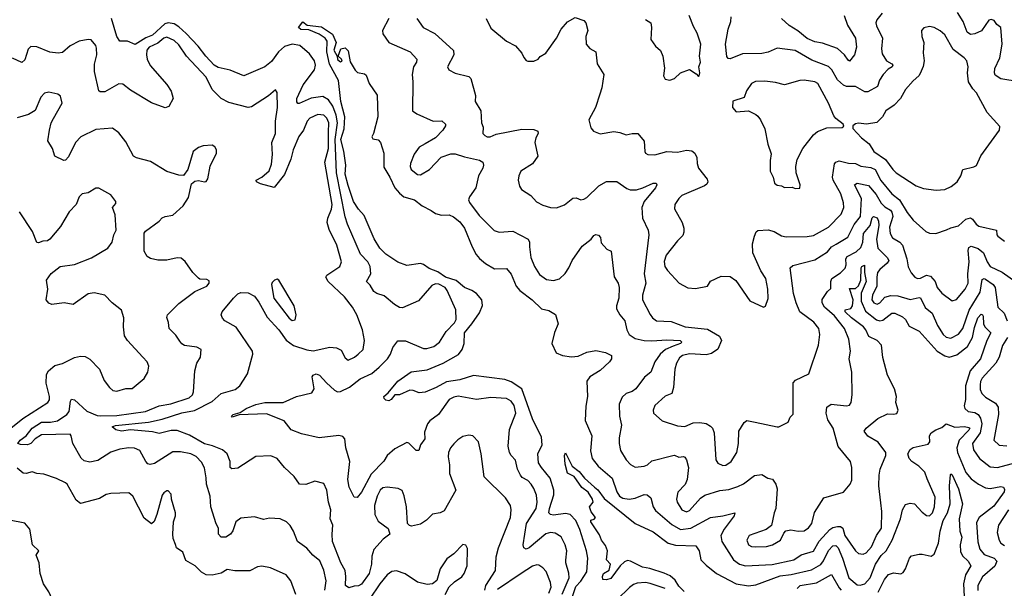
# Model space of a CAD drawing. Extents: x 2133489 to 2292442, y 756223 to 916462.
# Tile 286 of 463: x 2182482 to 2188999, y 887187 to 890947. Entities that reach past the tile are written whole.
import ezdxf

# ---------------------------------------------------------------- set-up
doc = ezdxf.new("R2010")
doc.units = 0

msp = doc.modelspace()

# ---------------------------------------------------------------- linework, layer by layer
at = {"layer": '0CON20XD'}
for points in [[(2186073.4, 887146.6), (2186118.6, 887255), (2186117, 887287), (2186096.9, 887355), (2186097.3, 887372.7), (2186102.8, 887435), (2186092.7, 887475), (2186065, 887526.5), (2186025, 887551.5), (2185995, 887555.4), (2185965, 887546.1), (2185855, 887453.8), (2185835, 887445.5), (2185818.1, 887455), (2185814.6, 887475), (2185835.8, 887615), (2185899.4, 887715), (2185907.4, 887755), (2185901.9, 887801.9), (2185885.9, 887845.9), (2185867.8, 887875), (2185845, 887898.9), (2185808.7, 887918.7), (2185795.5, 887935), (2185777.5, 887975), (2185763.1, 888033.1), (2185734, 888064), (2185724.5, 888085), (2185715.6, 888125.6), (2185723.8, 888236.2), (2185766.7, 888345), (2185755, 888395.6), (2185735.5, 888425), (2185705, 888440.8), (2185601.2, 888448.8), (2185505, 888436.1), (2185385, 888456.6), (2185355, 888450.8), (2185325.3, 888434.7), (2185252.9, 888335), (2185196.3, 888293.7), (2185180, 888275), (2185162, 888218), (2185162.5, 888175), (2185135.6, 888135), (2185123.3, 888096.7), (2185105, 888098.8), (2185057.3, 888147.3), (2185045, 888150), (2184965, 888109.4), (2184914.6, 888065.4), (2184892.1, 888027.9), (2184808.3, 887941.7), (2184745, 887822), (2184715, 887786.7), (2184695, 887790), (2184662.2, 887855), (2184654.5, 887905), (2184666.2, 888025), (2184640.6, 888115), (2184633.9, 888173.9), (2184620.7, 888190.7), (2184595, 888196), (2184465, 888182.5), (2184347.7, 888207.7), (2184277.5, 888235), (2184233.3, 888295), (2184115, 888340), (2183935, 888332.9), (2183887.5, 888317.5), (2183884.2, 888325), (2183895, 888336.7), (2183941.7, 888348.3), (2183980, 888375), (2184045, 888401.8), (2184105, 888414.2), (2184225, 888416.2), (2184313.3, 888455), (2184415, 888479.4), (2184431.1, 888505), (2184416.7, 888585), (2184423.9, 888596.1), (2184445, 888603.8), (2184466, 888595), (2184511.4, 888545), (2184565, 888496.4), (2184585, 888485.4), (2184605, 888487.7), (2184664.3, 888515.7), (2184735, 888572.3), (2184813.5, 888606.5), (2184861.3, 888648.7), (2184917.1, 888705), (2184935.3, 888734.7), (2184950.7, 888779.3), (2184985, 888822), (2185035, 888821.9), (2185155, 888773.3), (2185177.4, 888772.6), (2185222, 888785), (2185260.9, 888815), (2185304.4, 888885), (2185358.7, 888941.3), (2185370.8, 888965), (2185368.5, 889028.5), (2185311.5, 889155), (2185297.8, 889175), (2185255, 889198.8), (2185235, 889199.1), (2185210.7, 889189.3), (2185122.4, 889087.6), (2185015, 889041.4), (2184995, 889044.2), (2184962.8, 889062.8), (2184895, 889120.5), (2184845.4, 889135.4), (2184825, 889148.6), (2184801.5, 889191.5), (2184777.5, 889215), (2184805.4, 889265), (2184800.8, 889315), (2184785.8, 889345), (2184738.4, 889395), (2184650.4, 889595), (2184635, 889643.8), (2184579.2, 889935), (2184568.8, 890155), (2184585.9, 890265), (2184576.7, 890315), (2184555, 890373.9), (2184525, 890417.6), (2184488, 890438), (2184411.3, 890428.7), (2184332.5, 890392.5), (2184323.3, 890393.3), (2184315, 890404), (2184315.3, 890425), (2184357.7, 890515), (2184433.1, 890615), (2184439.3, 890645), (2184433.3, 890675), (2184401, 890721), (2184335, 890776.9), (2184285, 890784), (2184235, 890768.7), (2184195, 890734.6), (2184149.3, 890670.7), (2184105, 890634), (2183965, 890576.4), (2183875, 890612.7), (2183795, 890630.9), (2183769.4, 890645), (2183713.1, 890705), (2183662.4, 890772.4), (2183584.3, 890854.3), (2183535, 890900.4), (2183505, 890919.6), (2183465.2, 890925.2), (2183441.4, 890918.6), (2183361.2, 890845), (2183316.2, 890826.2), (2183245, 890782), (2183195.6, 890805.6), (2183145, 890805.7), (2183125, 890836), (2183088.9, 890955)], [(2184924.3, 890955), (2184882.2, 890875), (2184885, 890853.3), (2184925.4, 890795.4), (2185066.2, 890735), (2185109.5, 890685), (2185107.5, 890665), (2185088.6, 890635), (2185078.6, 890585), (2185084.4, 890535), (2185082, 890345), (2185110, 890325), (2185217.5, 890275), (2185275, 890278.6), (2185300.8, 890255), (2185300.8, 890245), (2185282.9, 890217.1), (2185233.8, 890165), (2185166.2, 890125), (2185125, 890103.8), (2185093.6, 890056.4), (2185067.5, 889995), (2185065.6, 889975), (2185071.9, 889955), (2185115, 889922.5), (2185135, 889920.8), (2185195, 889955.7), (2185272.2, 890037.8), (2185335, 890060), (2185365, 890060), (2185425, 890039.6), (2185525, 890016.9), (2185546.2, 890005), (2185552, 889985), (2185548.1, 889965), (2185518.1, 889915), (2185500.6, 889835), (2185458.1, 889775), (2185453.3, 889755), (2185458.3, 889738.3), (2185522.2, 889652.2), (2185622.2, 889552.2), (2185655, 889542.5), (2185745, 889547.1), (2185848, 889495), (2185857.1, 889475), (2185855.6, 889445), (2185865.6, 889375), (2185889.1, 889315), (2185922, 889262), (2185967.6, 889227.6), (2186015, 889221.2), (2186055, 889233.8), (2186092.4, 889267.6), (2186116.9, 889305), (2186137.7, 889355), (2186205, 889450), (2186263.3, 889495), (2186281.2, 889518.8), (2186295, 889526), (2186312.7, 889522.7), (2186325.7, 889505.7), (2186331.2, 889471.2), (2186368.3, 889428.3), (2186397, 889417), (2186417.2, 889247.2), (2186442.9, 889205), (2186449.4, 889175), (2186447.3, 889105), (2186431.8, 889055), (2186431.8, 889035), (2186453.5, 888995), (2186488.2, 888955), (2186501.1, 888895), (2186515.2, 888865.2), (2186555, 888838.9), (2186615, 888824.8), (2186665, 888822.3), (2186765, 888830.2), (2186854, 888825), (2186864.5, 888815), (2186856.5, 888805), (2186807.1, 888787.1), (2186756.4, 888765), (2186720.8, 888735), (2186686.4, 888685), (2186658.8, 888615), (2186617.6, 888582.4), (2186560.6, 888505), (2186535, 888488.1), (2186495, 888474.3), (2186468.9, 888451.1), (2186448.9, 888405), (2186452.2, 888325), (2186464.4, 888265), (2186449.4, 888180.6), (2186449.1, 888145), (2186458.1, 888098.1), (2186495.3, 888035.3), (2186525, 888004.4), (2186555, 887988.1), (2186615, 887993.3), (2186637.2, 888002.8), (2186665, 888028.6), (2186805, 888064.3), (2186815, 888066), (2186845, 888054.2), (2186875, 888058), (2186885, 888053.3), (2186895.7, 888035), (2186908.1, 887985), (2186900, 887905), (2186886.1, 887873.9), (2186837.8, 887822.2), (2186828.9, 887775), (2186833.3, 887755), (2186864.4, 887705), (2186895, 887692.2), (2186915, 887700), (2186987.7, 887782.3), (2187016.8, 887803.2), (2187117, 887833), (2187175, 887838.9), (2187235, 887858.8), (2187271.8, 887878.2), (2187345, 887931.9), (2187395, 887938.8), (2187434.2, 887914.2), (2187465, 887908), (2187487.1, 887875), (2187495.6, 887845), (2187487.8, 887715), (2187475.6, 887685), (2187457.5, 887602.5), (2187423.6, 887576.4), (2187309.2, 887535), (2187295.5, 887505), (2187305, 887473.1), (2187325, 887462.7), (2187355, 887459.6), (2187425, 887463.4), (2187465, 887473.8), (2187517.5, 887505), (2187538.9, 887551.1), (2187553.6, 887566.4), (2187585, 887573.3), (2187635, 887563.8), (2187673.4, 887566.6), (2187704, 887586), (2187724.5, 887615.5), (2187743.3, 887686.7), (2187804, 887785), (2187935, 887821.2), (2187978.8, 887875), (2187988.8, 887901.2), (2187990, 887985), (2187980.8, 888025), (2187898.8, 888125), (2187865.4, 888245), (2187830.5, 888300.5), (2187818.9, 888345), (2187824.2, 888385), (2187853.3, 888405), (2187955, 888392.3), (2187975, 888398.1), (2187986.4, 888415), (2187992.3, 888465), (2187990.4, 888615), (2187973.2, 888703.2), (2187981.5, 888755), (2187969.6, 888835), (2187941.5, 888905), (2187875, 888988.7), (2187808.5, 889045), (2187793.5, 889075), (2187793.8, 889096.2), (2187829.7, 889150.3), (2187851.2, 889168.8), (2187850.7, 889215), (2187857.1, 889235), (2187915, 889272.2), (2187946, 889304), (2187952.5, 889325), (2187949.8, 889365), (2187958.3, 889381.7), (2188017.6, 889412.4), (2188048.8, 889441.2), (2188062.6, 889475), (2188066.5, 889533.5), (2188112, 889585), (2188123.4, 889636.6), (2188134.2, 889645.7), (2188156.7, 889636.7), (2188166.4, 889615), (2188167.8, 889585), (2188152.2, 889495), (2188161.2, 889435), (2188223.1, 889375), (2188234.6, 889355), (2188223.9, 889336.1), (2188174.6, 889295), (2188160.6, 889275), (2188154.2, 889244.2), (2188155.3, 889185), (2188126.2, 889125), (2188123.2, 889095), (2188135, 889074.6), (2188156.7, 889065), (2188175, 889074.6), (2188209, 889111), (2188248, 889122), (2188295, 889119.7), (2188375, 889096.3), (2188435, 889109.2), (2188445, 889106.5), (2188474.2, 889044.2), (2188522.3, 889005), (2188556.1, 888925), (2188593.8, 888865), (2188615, 888847.3), (2188645, 888840), (2188695, 888867.3), (2188725, 888904.5), (2188765.5, 889025), (2188838.8, 889145), (2188852.5, 889227.5), (2188865, 889234.5), (2188875, 889230.4), (2188924.6, 889195), (2188938.9, 889175), (2188956.2, 889046.2), (2188997.5, 889005), (2189017.5, 888955)], [(2185110, 890955), (2185152.5, 890895), (2185229.2, 890855), (2185352.7, 890742.7), (2185355.8, 890715), (2185314, 890635), (2185321.2, 890615), (2185365, 890594), (2185455, 890570), (2185467, 890557), (2185499.4, 890445), (2185495.7, 890405), (2185533.3, 890345), (2185539.4, 890265), (2185550.5, 890235), (2185548.1, 890195), (2185560, 890180), (2185575, 890173.1), (2185595, 890172.5), (2185635, 890190.4), (2185805, 890222.7), (2185885, 890220.8), (2185910.5, 890210.5), (2185914, 890195), (2185898.6, 890165), (2185892.5, 890135), (2185912, 890045), (2185875, 889994.2), (2185798.8, 889945), (2185786, 889915), (2185782, 889885), (2185790, 889845), (2185803, 889823), (2185866, 889785), (2185902.4, 889742.4), (2185945, 889720), (2185995, 889704.2), (2186035, 889702.5), (2186088.3, 889721.7), (2186143, 889767), (2186165, 889768), (2186196.4, 889756.4), (2186215, 889758.8), (2186235, 889770), (2186315, 889848), (2186365, 889875.7), (2186435, 889877.5), (2186499.8, 889829.8), (2186522.2, 889822.2), (2186565, 889821.1), (2186605.7, 889835), (2186675, 889866.7), (2186695, 889865.7), (2186700, 889855), (2186690, 889835), (2186615.4, 889745), (2186600.7, 889705), (2186603.3, 889633.3), (2186641.1, 889555), (2186646.5, 889525), (2186615.4, 889265.4), (2186627.3, 889205), (2186604.4, 889124.4), (2186604.4, 889095), (2186655, 888997.5), (2186670, 888975), (2186695.8, 888955.8), (2186795, 888951.5), (2186885.9, 888915.9), (2187035, 888900), (2187113.9, 888853.9), (2187126.7, 888825), (2187102.3, 888767.7), (2187060.4, 888739.6), (2187025, 888730.8), (2186915, 888736.8), (2186868, 888725), (2186848.7, 888711.3), (2186828.2, 888675), (2186817.3, 888635), (2186809.2, 888515), (2186798, 888475), (2186755, 888456.2), (2186686.2, 888395), (2186674.2, 888365), (2186678, 888345), (2186734.4, 888294.4), (2186835, 888260.5), (2186885, 888256.4), (2186940.4, 888279.6), (2186983.7, 888283.7), (2187025, 888276), (2187055, 888258), (2187067.5, 888245), (2187078.6, 888215), (2187090.6, 888035), (2187103, 888013), (2187135, 887997.8), (2187155, 888001.1), (2187190, 888025), (2187228.1, 888085), (2187239.2, 888145), (2187241.4, 888225), (2187277, 888283), (2187295, 888296.2), (2187350, 888285), (2187495, 888253.8), (2187505.9, 888254.1), (2187567.5, 888285), (2187581.7, 888318.3), (2187601.2, 888338.8), (2187600.8, 888545), (2187617.6, 888562.4), (2187706.2, 888605), (2187769.6, 888795), (2187777.1, 888865), (2187771.5, 888905), (2187737.4, 888947.4), (2187645.6, 889015), (2187621.5, 889075), (2187603.9, 889135), (2187580.9, 889305), (2187599.9, 889320.1), (2187745, 889358), (2187827.8, 889412.2), (2187856.2, 889443.8), (2187887, 889463), (2187962.4, 889507.6), (2188005, 889591.2), (2188047.5, 889645), (2188054.4, 889765), (2188007.3, 889855), (2188025, 889864.7), (2188100.5, 889850.5), (2188150.4, 889790.4), (2188183.7, 889733.7), (2188209.3, 889709.3), (2188245, 889687.5), (2188254.4, 889674.4), (2188261.9, 889645), (2188239.2, 889575), (2188243.7, 889533.7), (2188260, 889505), (2188308.5, 889475), (2188324.7, 889454.7), (2188353.9, 889365), (2188362.9, 889312.9), (2188383.6, 889273.6), (2188407.5, 889245), (2188425, 889234.5), (2188445, 889236.4), (2188485, 889256.2), (2188511.2, 889251.2), (2188542.3, 889215), (2188555.4, 889175), (2188585, 889137.8), (2188655, 889088), (2188683.3, 889096.7), (2188739.5, 889165), (2188760, 889205), (2188758.4, 889265), (2188765.7, 889345), (2188760.3, 889419.7), (2188765, 889440), (2188780.4, 889449.6), (2188825, 889434.1), (2188862, 889405), (2188884.8, 889345), (2188905, 889313.6), (2188985, 889277.7), (2189091.7, 889201.7)], [(2185570, 890955), (2185601.2, 890891.2), (2185705, 890804), (2185762.7, 890772.7), (2185805.8, 890725.8), (2185817.7, 890697.7), (2185835, 890677.5), (2185845, 890672.5), (2185885, 890673.3), (2185914.1, 890685.9), (2185927.7, 890702.3), (2185965, 890726.2), (2186035.6, 890825), (2186065, 890884.2), (2186107.2, 890932.8), (2186159.5, 890960.5), (2186215, 890942), (2186230, 890925), (2186241.2, 890875), (2186228.8, 890835), (2186230.8, 890785), (2186255, 890756.2), (2186294.4, 890734.4), (2186304, 890655), (2186348.6, 890585), (2186335.7, 890495), (2186321.4, 890455), (2186292, 890365), (2186250, 890285), (2186261.2, 890231.2), (2186280, 890210), (2186325, 890192.5), (2186415, 890207.1), (2186455, 890201.4), (2186495, 890184.2), (2186535, 890194), (2186573.9, 890193.9), (2186614.2, 890144.2), (2186618.8, 890075), (2186625, 890063.3), (2186640, 890055), (2186685, 890052.2), (2186765, 890074.6), (2186835, 890070.4), (2186895, 890083.3), (2186930.5, 890080.5), (2186951.2, 890065), (2186964.2, 890035), (2186965.8, 889995), (2186974.4, 889965), (2187032.1, 889892.1), (2187037.1, 889875), (2187030.3, 889859.7), (2187015, 889847.1), (2186865, 889784.4), (2186844.4, 889765), (2186819.2, 889725), (2186815.8, 889695), (2186867.1, 889605), (2186877.5, 889567.5), (2186878.8, 889541.2), (2186871.1, 889518.9), (2186835, 889484.2), (2186760.5, 889389.5), (2186747.3, 889347.3), (2186752.5, 889315), (2186768.8, 889288.8), (2186847.8, 889205), (2186905, 889174.5), (2186955, 889170), (2187035, 889183.8), (2187055, 889216.7), (2187125, 889251.2), (2187185, 889247.5), (2187221.7, 889221.7), (2187315, 889087.5), (2187405, 889046.7), (2187417.7, 889052.3), (2187435, 889102.5), (2187434.4, 889165.6), (2187420, 889235), (2187386.8, 889285), (2187334, 889405), (2187331.5, 889465), (2187345.7, 889515), (2187356.8, 889543.2), (2187367, 889553), (2187435, 889558.1), (2187475, 889545.7), (2187525, 889516.9), (2187555, 889511.5), (2187695, 889513.1), (2187735, 889520), (2187835, 889574.2), (2187918.3, 889661.7), (2187937.1, 889705), (2187935.4, 889735), (2187917.7, 889795), (2187866.7, 889885), (2187862.2, 889905), (2187876, 889994), (2187885, 890005.5), (2187905, 890012.3), (2187967, 889997), (2188014.7, 889994.7), (2188048.8, 889978.8), (2188115, 889970), (2188145, 889956.2), (2188182.2, 889882.2), (2188255, 889795.4), (2188305.5, 889755.5), (2188355, 889670.8), (2188395, 889620), (2188478.8, 889545), (2188505, 889534.6), (2188545, 889531.8), (2188617.5, 889557.5), (2188645, 889571.1), (2188695, 889583.8), (2188745, 889626.9), (2188775, 889635.5), (2188788.4, 889628.4), (2188812.9, 889595), (2188831.3, 889581.3), (2188947.5, 889555), (2188948.8, 889525), (2188956.2, 889515), (2189001.2, 889481.2)], [(2186625, 890948.8), (2186658.8, 890925), (2186664, 890895), (2186660, 890815), (2186691.2, 890771.2), (2186722.3, 890742.3), (2186738.8, 890705), (2186750, 890625), (2186743.3, 890575), (2186755, 890552.5), (2186785, 890547.5), (2186815, 890556.7), (2186855, 890596.2), (2186915, 890616.7), (2186959.2, 890589.2), (2186975, 890570), (2186980, 890575), (2186983.3, 890595), (2186977.5, 890635), (2186988.8, 890665), (2186982, 890705), (2186989.2, 890785), (2186965, 890857.5), (2186940.9, 890900.9), (2186913.3, 890973.3)], [(2188189.7, 890990.3), (2188154.2, 890945), (2188148.6, 890925), (2188152.2, 890905), (2188191.8, 890825), (2188187.1, 890755), (2188191.2, 890721.2), (2188220, 890675), (2188254.3, 890655), (2188260.6, 890645), (2188257.1, 890635), (2188229.6, 890620.4), (2188196.5, 890585), (2188172.4, 890547.6), (2188159.2, 890505), (2188095, 890469.5), (2188075, 890469.2), (2188015, 890505.5), (2187955, 890504.6), (2187935, 890512.8), (2187895, 890548.5), (2187856.9, 890615), (2187835, 890638), (2187725, 890678.9), (2187615, 890742.1), (2187495, 890758.9), (2187435, 890732.7), (2187395, 890723.6), (2187265, 890720), (2187185, 890688.1), (2187170.9, 890690.9), (2187162.2, 890702.2), (2187153.6, 890785), (2187171.5, 890885), (2187189.4, 890935), (2187190.8, 890965)], [(2187939.2, 890975), (2187960.9, 890910.9), (2188014.5, 890825), (2188021.1, 890765), (2188006.4, 890713.6), (2187975, 890673.3), (2187965, 890678.8), (2187941.9, 890715), (2187895, 890757.1), (2187795, 890791.9), (2187745, 890801.1), (2187695, 890821.5), (2187633.2, 890873.2), (2187575, 890907.3), (2187525, 890954.6)], [(2189205, 890517.8), (2188975, 890555.3), (2188939.2, 890579.2), (2188933.1, 890595), (2188937, 890623), (2188968.7, 890695), (2188985.3, 890785), (2188975.8, 890895), (2188948.8, 890915), (2188931.7, 890941.7), (2188912.3, 890947.7), (2188895.8, 890944.2), (2188848, 890872), (2188805, 890853.8), (2188775, 890849.5), (2188753.6, 890865), (2188726.9, 890935), (2188688.2, 890995)], [(2186130, 887100), (2186162.7, 887197.3), (2186195, 887233.7), (2186236.5, 887295), (2186241.8, 887385), (2186232.7, 887435), (2186188.9, 887575), (2186163.5, 887635), (2186125, 887674.6), (2186095, 887680.8), (2186015, 887669.8), (2185994.7, 887674.7), (2185984.7, 887684.7), (2185987.9, 887715), (2186016.2, 887805), (2186017.7, 887835), (2185992.6, 887915), (2185934.6, 887985), (2185916.5, 888016.5), (2185912.2, 888075), (2185940.8, 888135), (2185936.7, 888185), (2185875, 888307.8), (2185806.2, 888506.2), (2185735, 888551.6), (2185692.2, 888567.8), (2185485, 888594.6), (2185394.3, 888565.7), (2185307.1, 888552.9), (2185239.2, 888515), (2185165.4, 888484.6), (2185125, 888480), (2185085.6, 888495.6), (2185063.3, 888496.7), (2184995, 888466.7), (2184965, 888466.7), (2184941.2, 888435), (2184925, 888427.1), (2184905, 888430), (2184895, 888441.2), (2184892.5, 888455), (2184921.2, 888478.8), (2184984.2, 888555.8), (2185072.1, 888617.9), (2185178, 888632), (2185284.7, 888675.3), (2185386.6, 888733.4), (2185409.7, 888765), (2185423.8, 888805), (2185427, 888875), (2185474.8, 888935.2), (2185525, 889008.5), (2185545, 889056.7), (2185540, 889095), (2185506.2, 889135), (2185475, 889155.8), (2185425, 889175.2), (2185371.3, 889221.3), (2185300.7, 889245), (2185248.5, 889278.5), (2185191.6, 889301.6), (2185155, 889328.8), (2185135, 889333.5), (2185045, 889321.1), (2184984, 889344), (2184905.6, 889395), (2184866.5, 889435), (2184827.7, 889497.7), (2184761.9, 889651.9), (2184725, 889693.5), (2184692.1, 889745), (2184655, 889850.6), (2184636.8, 889925), (2184640.7, 889985), (2184626.8, 890076.8), (2184607.5, 890155), (2184630.4, 890225), (2184633.3, 890303.3), (2184607.6, 890405), (2184592, 890545), (2184533.2, 890653.2), (2184514, 890735), (2184517.8, 890805), (2184503.1, 890825), (2184465, 890850.5), (2184395, 890878.9), (2184341.9, 890881.9), (2184328.1, 890895), (2184355, 890933.3), (2184385, 890909.5), (2184478.6, 890898.6), (2184551.1, 890851.1), (2184577.1, 890795), (2184560.6, 890745), (2184582.5, 890705), (2184585, 890682.5), (2184605, 890667.5), (2184617, 890673), (2184612.5, 890685), (2184590, 890705), (2184607, 890753), (2184635, 890760), (2184655, 890740), (2184668.3, 890668.3), (2184702, 890612)], [(2188549.1, 889819.1), (2188605, 889824.4), (2188647.5, 889842.5), (2188686.7, 889875), (2188711.2, 889915), (2188723.9, 889956.1), (2188797, 889973), (2188815, 889982.5), (2188843.7, 890046.3), (2188966.7, 890215), (2188969.3, 890239.3), (2188885, 890333.3), (2188815, 890463.3), (2188789.7, 890489.7), (2188761.9, 890535), (2188755.7, 890595), (2188760, 890635), (2188751.2, 890675), (2188734, 890695), (2188660.1, 890750.1), (2188606.4, 890846.4), (2188575, 890873.3), (2188533.8, 890895), (2188505, 890901.8), (2188466.9, 890893.1), (2188450, 890875), (2188452.5, 890835), (2188465.8, 890795), (2188463, 890727), (2188468.6, 890675), (2188462.4, 890637.6), (2188441.7, 890591.7), (2188434, 890575), (2188395, 890542), (2188345.7, 890485), (2188311.4, 890425), (2188269.5, 890380.5), (2188215.5, 890344.5), (2188192, 890305), (2188155, 890267.5), (2188085.8, 890255.8), (2188035, 890262.5), (2188015, 890258), (2187997.5, 890245), (2187997, 890227), (2188054, 890165), (2188105, 890125.7), (2188135.6, 890075), (2188212, 890022), (2188261.5, 889955), (2188284.2, 889934.2), (2188415, 889848.1), (2188465, 889830.6), (2188549.1, 889819.1)], [(2185561.2, 887175), (2185568.1, 887205), (2185631.5, 887305), (2185635.9, 887394.1), (2185651.8, 887455), (2185729.6, 887655), (2185735.5, 887705), (2185730, 887735), (2185696.7, 887785), (2185555, 887922.5), (2185536.9, 888075), (2185518, 888155), (2185480, 888195), (2185455, 888199.2), (2185415, 888189.4), (2185381.3, 888168.7), (2185355, 888141.9), (2185333.6, 888115), (2185320.4, 888085), (2185317.9, 888055), (2185326.4, 888003.6), (2185327.5, 887945), (2185367.5, 887835), (2185290.6, 887699.4), (2185265, 887686.2), (2185215, 887675.7), (2185175, 887636), (2185135, 887610.8), (2185075, 887598), (2185061.7, 887601.7), (2185048.8, 887615), (2185041.8, 887725), (2185027.6, 887797.6), (2185013.9, 887833.9), (2184985.9, 887845.9), (2184915, 887855.5), (2184885, 887850.4), (2184868.5, 887835), (2184848.9, 887795), (2184831.2, 887735), (2184831.5, 887675), (2184855, 887631.4), (2184921.7, 887581.7), (2184932, 887545), (2184887.9, 887512.1), (2184826.2, 887443.8), (2184811.9, 887398.1), (2184810.3, 887345), (2184795.3, 887285), (2184745, 887213.8), (2184725, 887202.5), (2184695, 887201.1), (2184660.6, 887190.6), (2184638, 887205), (2184640.8, 887265), (2184635.4, 887305), (2184607.8, 887355), (2184552.7, 887495), (2184549.4, 887545), (2184554.6, 887604.6), (2184537.1, 887645), (2184540.4, 887705), (2184526.2, 887755), (2184515.3, 887835.3), (2184495, 887879.2), (2184435, 887894.3), (2184375, 887872.9), (2184333.3, 887875), (2184298, 887925), (2184235, 887984.3), (2184185.6, 888045), (2184145, 888061.8), (2184045, 888057.8), (2183925, 887981.2), (2183885, 887976.2), (2183874, 887985), (2183875.7, 888025), (2183854.7, 888074.7), (2183823.1, 888103.1), (2183758.8, 888128.8), (2183705, 888142.8), (2183605, 888198.8), (2183525, 888229), (2183485, 888229.2), (2183405, 888209.7), (2183361.1, 888221.1), (2183216.1, 888233.9), (2183155, 888226.2), (2183118, 888235), (2183094, 888255), (2183115, 888262.3), (2183335, 888285.7), (2183425.5, 888304.5), (2183555, 888345.9), (2183638.2, 888361.8), (2183755, 888420.8), (2183815, 888474.4), (2183907.9, 888502.1), (2183938.1, 888525), (2183963, 888563), (2183990, 888605), (2184024.2, 888735), (2184022, 888755), (2183915, 888914.4), (2183838.8, 888955), (2183823, 888973), (2183816, 888995), (2183822, 889015), (2183897.8, 889105), (2183925, 889133.1), (2183945, 889143.3), (2183995, 889141.1), (2184035, 889117.8), (2184065, 889079.4), (2184120.3, 888980.3), (2184198, 888895), (2184246.5, 888826.6), (2184295, 888791.6), (2184382.6, 888762.6), (2184425, 888757.6), (2184535, 888780), (2184577.6, 888777.6), (2184610.6, 888760.6), (2184635, 888710), (2184655, 888696), (2184696.7, 888715), (2184722, 888735), (2184755.8, 888765), (2184764.4, 888825), (2184751.5, 888895), (2184713.5, 888995), (2184685.5, 889045), (2184631.8, 889115), (2184523.3, 889215), (2184507.1, 889245), (2184513.8, 889256.2), (2184601.4, 889315), (2184612.1, 889345), (2184581.9, 889455), (2184529.4, 889559.4), (2184517.1, 889605), (2184521.1, 889635), (2184545.8, 889694.2), (2184549.8, 889725), (2184500.8, 890005), (2184524.8, 890095), (2184526.2, 890203.8), (2184526.8, 890265), (2184514.8, 890294.8), (2184495.5, 890315), (2184455, 890318.7), (2184402.5, 890295), (2184384.3, 890275.7), (2184360, 890215), (2184330.4, 890175), (2184291.2, 890085), (2184276.2, 890025), (2184235, 889922), (2184165, 889838), (2184075, 889860.8), (2184050, 889875), (2184047.5, 889885), (2184085, 889906.2), (2184132.3, 889947.7), (2184148.8, 889991.2), (2184154, 890056), (2184151.1, 890135), (2184174.2, 890195), (2184174.1, 890275), (2184189.2, 890365), (2184185.8, 890465.8), (2184175, 890482.5), (2184127.8, 890442.2), (2184015, 890369.4), (2183995, 890366.9), (2183865, 890398.6), (2183815.8, 890425), (2183755.5, 890485), (2183715, 890566.2), (2183584.8, 890704.8), (2183535, 890780.9), (2183505, 890808.2), (2183455, 890831.9), (2183435, 890825.3), (2183395, 890790.5), (2183337.9, 890765), (2183324.2, 890745), (2183320.6, 890715), (2183325.9, 890685), (2183344.4, 890644.4), (2183455, 890518), (2183483.5, 890473.5), (2183497.5, 890425), (2183468, 890372), (2183443.6, 890363.6), (2183355, 890396.9), (2183215, 890480), (2183165, 890520), (2183137.8, 890522.2), (2183045, 890470.6), (2183015, 890469.4), (2183005, 890476.2), (2182975.9, 890605), (2182977.3, 890652.7), (2182991.5, 890715), (2182988.9, 890758.9), (2182985, 890776.2), (2182953.9, 890813.9), (2182935, 890816), (2182875, 890804), (2182815.6, 890774.4), (2182765, 890729.2), (2182735.6, 890724.4), (2182682, 890732), (2182595, 890768.1), (2182555, 890769.4), (2182538.3, 890751.7), (2182515, 890680.8), (2182495, 890664.2), (2182435, 890692.7)], [(2184702, 890612), (2184718.3, 890598.3), (2184765, 890588.8), (2184775, 890580), (2184794, 890525), (2184847, 890447), (2184852.9, 890305), (2184823.3, 890195), (2184811.7, 890171.7), (2184819.5, 890159.5), (2184855, 890151.2), (2184870, 890135), (2184890.9, 890065), (2184891.4, 889971.4), (2184931.5, 889905), (2184964.1, 889834.1), (2184995, 889798.5), (2185025, 889775.5), (2185095, 889755.4), (2185145, 889715.4), (2185205.6, 889685.6), (2185235, 889664), (2185273, 889653), (2185325, 889656), (2185352.6, 889642.6), (2185395, 889609.5), (2185425, 889568.1), (2185476, 889445), (2185503.8, 889393.8), (2185525, 889367.3), (2185565.3, 889335.3), (2185625, 889298.5), (2185705, 889301.4), (2185734.7, 889264.7), (2185768.7, 889185), (2185791.8, 889155), (2185874.4, 889095), (2185934.7, 889034.7), (2185985, 889022.9), (2186027.9, 888997.9), (2186046.9, 888935), (2186022.1, 888877.9), (2186004.5, 888805), (2186033.5, 888743.5), (2186075, 888725.4), (2186135, 888716.7), (2186177.6, 888722.4), (2186235, 888747.8), (2186295, 888758.2), (2186358.8, 888745), (2186400, 888725), (2186398.9, 888705), (2186385, 888684.2), (2186325, 888627.5), (2186255.6, 888585), (2186235, 888555.8), (2186240.8, 888455), (2186229.3, 888390.7), (2186225.4, 888295.4), (2186269.5, 888195), (2186260.6, 888095), (2186270.9, 888045), (2186309.6, 887995), (2186402.7, 887915), (2186433.5, 887825), (2186451.8, 887795), (2186475, 887781.6), (2186515, 887776.2), (2186555, 887781.6), (2186615, 887806.2), (2186635, 887803.5), (2186658.5, 887785), (2186674, 887725), (2186690.5, 887700.5), (2186798.3, 887608.3), (2186856.4, 887576.4), (2186925, 887584.1), (2187055, 887653.7), (2187135, 887665.4), (2187215, 887685.6), (2187211.5, 887665), (2187145, 887576.9), (2187122.5, 887535), (2187128.2, 887495), (2187205.8, 887375.7), (2187246.4, 887346.4), (2187285, 887334.1), (2187463, 887343), (2187605, 887373.7), (2187655, 887406.7), (2187735, 887432.3), (2187772.5, 887497.5), (2187845, 887574.6), (2187865, 887589.1), (2187894.1, 887595.9), (2187915, 887595.9), (2187930, 887585), (2187942.5, 887535), (2188015, 887433.2), (2188035, 887416.1), (2188065, 887411.2), (2188085, 887421.2), (2188120.1, 887459.9), (2188153.9, 887535), (2188186.6, 887585), (2188189.1, 887695), (2188181.1, 887751.1), (2188168.8, 887865), (2188171.5, 887935), (2188176.7, 887975), (2188214.4, 888065), (2188214.4, 888085), (2188165, 888153.5), (2188095, 888192.1), (2188070.6, 888225), (2188084.4, 888245), (2188160.9, 888309.1), (2188225, 888341.2), (2188265, 888338), (2188286.6, 888343.4), (2188295.6, 888365), (2188281.4, 888415), (2188284.5, 888455), (2188273.3, 888505), (2188225.5, 888595), (2188195, 888712.5), (2188185.5, 888795), (2188157.3, 888825), (2188101.8, 888851.8), (2188082.7, 888895), (2188066.8, 888915), (2187986.5, 888975), (2187946.4, 889015), (2187945, 889028.6), (2187982.4, 889037.6), (2187995, 889054.4), (2187997.7, 889095), (2187975, 889170), (2188015, 889168.2), (2188033.4, 889186.6), (2188050.4, 889225), (2188050.9, 889305), (2188056, 889315), (2188073, 889323), (2188073.6, 889275), (2188085.5, 889215), (2188052.6, 889137.4), (2188051.3, 889085), (2188079.4, 889019.4), (2188152.7, 888962.7), (2188175, 888956.2), (2188195, 888960), (2188255, 889006.6), (2188275, 889006), (2188325, 888981.8), (2188344.6, 888965), (2188369.5, 888919.5), (2188436.4, 888886.4), (2188554.2, 888754.2), (2188605, 888723.4), (2188635, 888715.3), (2188685, 888730.7), (2188755, 888785.7), (2188787.7, 888845), (2188801, 888911), (2188823.6, 888975), (2188845, 889000), (2188855, 888995.6), (2188858.8, 888985), (2188861.6, 888935), (2188869.5, 888915), (2188908.9, 888875), (2188884.3, 888825.7), (2188841.6, 888705), (2188772.1, 888625), (2188743.2, 888525), (2188741.6, 888435), (2188733.7, 888393.7), (2188737.8, 888375), (2188759.2, 888355), (2188805, 888348.2), (2188825, 888336.2), (2188841.6, 888311.6), (2188851, 888275), (2188838.8, 888215), (2188788.6, 888145), (2188795, 888102.5), (2188835.5, 888045), (2188905, 887990), (2188955, 887984.8), (2189135, 888034)], [(2187615, 889831.2), (2187645, 889833.3), (2187648.8, 889855), (2187620.8, 889935), (2187620, 889975), (2187628.3, 890021.7), (2187665.6, 890094.4), (2187735, 890184.2), (2187762.2, 890207.8), (2187825, 890232.5), (2187926.4, 890233.6), (2187937.5, 890242.5), (2187932.5, 890255), (2187883, 890293), (2187870.3, 890310.3), (2187835.6, 890395), (2187764.6, 890524.6), (2187745, 890536.5), (2187675, 890546.7), (2187645, 890544.3), (2187544.2, 890515.8), (2187485, 890531.4), (2187415, 890539.6), (2187352, 890538), (2187325, 890525.7), (2187293.2, 890476.8), (2187277.7, 890432.3), (2187201.7, 890408.3), (2187200, 890365), (2187225, 890338), (2187305, 890343.3), (2187355, 890320), (2187368, 890308), (2187386.2, 890285), (2187413.8, 890225), (2187433.9, 890123.9), (2187455, 890060), (2187448.8, 890015), (2187450, 889945), (2187470, 889905), (2187477.5, 889865), (2187495, 889852.5), (2187525, 889847.5), (2187545, 889836.7), (2187595, 889840), (2187615, 889831.2)], [(2184500.7, 887175), (2184511.2, 887235), (2184495.8, 887305.8), (2184467.3, 887367.3), (2184421.4, 887405), (2184382, 887452), (2184320.8, 887495), (2184294.3, 887564.3), (2184271.7, 887601.7), (2184246.7, 887625), (2184205, 887645.8), (2184135, 887650), (2184095, 887641.2), (2184035, 887660), (2183945, 887650.6), (2183913.2, 887626.8), (2183892.6, 887567.4), (2183876.3, 887543.7), (2183845, 887524), (2183815, 887523.8), (2183796.7, 887545), (2183796.9, 887585), (2183782.7, 887612.7), (2183747.5, 887725), (2183741.3, 887795), (2183717.3, 887875), (2183715, 887916.7), (2183704.2, 887984.2), (2183685, 888020.6), (2183649, 888059), (2183615, 888075.8), (2183545, 888089.6), (2183495, 888089.6), (2183375, 888012.7), (2183345, 888004.4), (2183330.2, 888010.2), (2183316.9, 888025), (2183277.8, 888097.8), (2183242.5, 888112.5), (2183205, 888115.8), (2183144.3, 888105.7), (2183084.2, 888085.7), (2182997.8, 888032.2), (2182945, 888021.1), (2182909.1, 888029.1), (2182888.1, 888048.1), (2182832.5, 888145), (2182822.5, 888195), (2182815, 888205.7), (2182625, 888200.7), (2182584.9, 888175.1), (2182555, 888143.2), (2182533.8, 888136.2), (2182486.6, 888136.6), (2182470, 888145), (2182484.7, 888165), (2182524.6, 888195.4), (2182564.4, 888245.6), (2182625, 888284.4), (2182685, 888285.2), (2182730.8, 888295), (2182794.2, 888335.8), (2182809.3, 888355), (2182816.9, 888423.1), (2182825, 888436.9), (2182845, 888433.1), (2182925, 888358), (2182995, 888329.7), (2183015, 888327.5), (2183125, 888329.3), (2183314, 888356), (2183405, 888392.5), (2183483.1, 888406.9), (2183604.2, 888445.8), (2183624.5, 888465), (2183632.1, 888485), (2183641.4, 888625), (2183654, 888675), (2183678.8, 888715), (2183683.3, 888765), (2183655, 888781.2), (2183572.4, 888792.4), (2183555, 888802.5), (2183541.1, 888821.1), (2183515, 888861.2), (2183471.2, 888905), (2183467.5, 888945), (2183456.4, 888976.4), (2183460, 888995), (2183535, 889068.9), (2183641.1, 889148.9), (2183720, 889185), (2183736.2, 889205), (2183735, 889220), (2183719.3, 889229.3), (2183675, 889230), (2183665, 889236.7), (2183626.7, 889275), (2183577.7, 889347.7), (2183549.5, 889369.5), (2183525, 889370.8), (2183455, 889355.7), (2183397, 889357), (2183347.7, 889367.7), (2183325, 889380), (2183306, 889415), (2183305.7, 889534.3), (2183315, 889548.8), (2183405.4, 889614.6), (2183425, 889635.7), (2183444.5, 889645.5), (2183496, 889655), (2183563.2, 889716.8), (2183598.7, 889771.3), (2183618.8, 889861.2), (2183642, 889878), (2183665, 889883.3), (2183705, 889873.8), (2183715, 889876.7), (2183727.1, 889895), (2183743, 889977), (2183783.8, 890065), (2183783.3, 890085), (2183772.5, 890105), (2183755, 890116.2), (2183695, 890112), (2183665, 890101.4), (2183629.2, 890075), (2183594.3, 889955.7), (2183565, 889916.2), (2183535, 889917.5), (2183455, 889943.1), (2183348, 890008), (2183255, 890032.5), (2183235, 890043.1), (2183185, 890138), (2183137.6, 890197.6), (2183095, 890230), (2182985, 890220.8), (2182887.3, 890172.7), (2182851.9, 890135), (2182805, 890040.8), (2182785, 890018), (2182773.6, 890016.4), (2182713.8, 890045), (2182698.5, 890095), (2182668.9, 890145), (2182677.8, 890215), (2182690.8, 890265), (2182705, 890293.3), (2182762, 890395), (2182751.7, 890441.7), (2182734.1, 890454.1), (2182675, 890467.5), (2182645, 890460), (2182620.8, 890435), (2182585, 890346.2), (2182539.4, 890320.6), (2182465, 890297.5)], [(2182422.9, 888245), (2182501.7, 888308.3), (2182667.5, 888415), (2182678.3, 888431.7), (2182679.6, 888455), (2182657.6, 888542.4), (2182658.9, 888601.1), (2182671.2, 888625), (2182715, 888658.8), (2182765, 888672.9), (2182845, 888711.9), (2182885, 888720.6), (2182915, 888718.6), (2182945, 888700.8), (2183008.8, 888635), (2183041.7, 888561.7), (2183075, 888513.3), (2183097.5, 888495), (2183125, 888489.2), (2183185, 888507.1), (2183225, 888508), (2183305, 888574), (2183330, 888615), (2183335.7, 888655), (2183324.4, 888684.4), (2183295.6, 888715.6), (2183194.2, 888824.2), (2183176.2, 888855), (2183169.2, 888915), (2183172, 888975), (2183156.2, 889025), (2183094.4, 889074.4), (2183044.2, 889124.2), (2182975, 889140.6), (2182935.7, 889134.3), (2182835, 889063.3), (2182775, 889073.3), (2182693.6, 889063.6), (2182675, 889072.5), (2182657.5, 889095), (2182667.5, 889165), (2182660, 889225), (2182690.7, 889269.3), (2182750, 889315), (2182845, 889327.5), (2182958, 889372), (2183064.5, 889435.5), (2183094.2, 889475), (2183105.8, 889525), (2183121.2, 889555), (2183113.6, 889656.4), (2183096.7, 889705), (2183118.3, 889731.7), (2183117.5, 889745), (2183085, 889787.5), (2183005, 889833.3), (2182985, 889833.3), (2182935, 889801.2), (2182895, 889794.2), (2182874.2, 889775), (2182855.8, 889725), (2182809.2, 889675), (2182751.7, 889578.3), (2182680, 889495), (2182665, 889483.3), (2182635, 889481.2), (2182605, 889470), (2182595, 889473.3), (2182567.1, 889545), (2182480, 889675)], [(2184285, 888957.5), (2184305, 888961.2), (2184312.5, 888995), (2184299.4, 889055), (2184196.7, 889225), (2184185, 889231.2), (2184167.5, 889225), (2184151.7, 889208.3), (2184149.2, 889195), (2184163.3, 889105), (2184265, 888971.9), (2184285, 888957.5)], [(2189021.1, 888845), (2188988.2, 888791.8), (2188964.7, 888715), (2188942.4, 888675), (2188851.8, 888575), (2188841.2, 888555), (2188838.7, 888531.3), (2188840.2, 888500.2), (2188850, 888475), (2188875, 888450.4), (2188941.5, 888411.5), (2188958, 888385), (2188960.6, 888335), (2188930.5, 888165), (2188965, 888132.7), (2189015, 888129.1)], [(2186880, 887165), (2186845, 887200.9), (2186821.3, 887241.3), (2186787.9, 887267.9), (2186747.2, 887287.2), (2186653, 887317), (2186605, 887326.8), (2186525, 887366.7), (2186505, 887370), (2186485, 887361.5), (2186455.5, 887334.5), (2186395, 887250.6), (2186365, 887241.5), (2186341.2, 887245), (2186338.9, 887265), (2186345, 887283.8), (2186384.2, 887305.8), (2186392, 887345), (2186365.7, 887375.7), (2186373.1, 887435), (2186359.7, 887469.7), (2186333.6, 887505), (2186320.6, 887540.6), (2186262.2, 887625), (2186263, 887637), (2186285, 887643.8), (2186293.3, 887655), (2186265, 887692.5), (2186253.8, 887725), (2186277.5, 887755), (2186273.1, 887775), (2186245, 887821.2), (2186202.1, 887852.1), (2186151.8, 887925), (2186108, 887948), (2186091.9, 888008.1), (2186088, 888065), (2186095, 888082.5), (2186139.1, 887995), (2186185, 887958.7), (2186220.4, 887915), (2186286.7, 887855), (2186307.7, 887837.7), (2186350.3, 887780.3), (2186555, 887615.8), (2186675, 887560), (2186775, 887484.6), (2186821.9, 887471.9), (2186956.7, 887466.7), (2186980, 887435), (2186990.4, 887375), (2187025, 887338.5), (2187094.2, 887284.3), (2187225, 887215.8), (2187305, 887202.5), (2187355, 887210.2), (2187515, 887268), (2187587.3, 887277.3), (2187721.9, 887308.1), (2187785, 887344), (2187802.7, 887367.3), (2187835, 887437.5), (2187865, 887467.3), (2187885, 887470), (2187898.4, 887455), (2187928.8, 887385), (2187969.6, 887255), (2188025, 887210.3), (2188045, 887206.4), (2188075.4, 887215), (2188111.6, 887255), (2188146.2, 887345), (2188185, 887402.3), (2188216.8, 887433.2), (2188256, 887504), (2188311.2, 887645), (2188324.7, 887705.3), (2188345, 887740.8), (2188375, 887749.2), (2188405, 887745.7), (2188455, 887690.6), (2188485, 887668.5), (2188505, 887666.5), (2188524.5, 887685), (2188536.7, 887725), (2188540.9, 887789.1), (2188489.4, 887910.6), (2188473.6, 887955), (2188433.5, 887993.5), (2188386, 888025), (2188369.1, 888045), (2188360.9, 888075), (2188376.3, 888103.7), (2188395, 888118.1), (2188495, 888138.6), (2188505.4, 888154.6), (2188504, 888195), (2188515.3, 888215), (2188544.9, 888235.1), (2188585, 888248.9), (2188615, 888273.5), (2188672.7, 888252.7), (2188735, 888257.2), (2188765, 888250.9), (2188770, 888245), (2188765, 888231.2), (2188699.8, 888165), (2188685.3, 888115), (2188690, 888085), (2188745, 887952.7), (2188780.3, 887910.3), (2188828.6, 887875), (2188875, 887851.8), (2188905, 887847.5), (2188975, 887859.2), (2188994.6, 887854.6), (2189000.8, 887840.8), (2188997.1, 887825), (2188930.7, 887729.3), (2188833.3, 887655), (2188815, 887622.5), (2188823.9, 887493.9), (2188836.6, 887445), (2188865, 887410.6), (2188931.1, 887385), (2188948.9, 887365), (2188936.7, 887333.3), (2188855, 887262.3), (2188823.2, 887205), (2188823, 887173)], [(2184310, 887145), (2184276.6, 887236.6), (2184245, 887275.8), (2184142.4, 887322.4), (2184085, 887332.2), (2184055, 887329.4), (2184005, 887302.7), (2183905, 887301.5), (2183855, 887310.9), (2183814.3, 887285.7), (2183755, 887272.9), (2183715, 887276.2), (2183685, 887293.8), (2183643.3, 887335), (2183581.1, 887371.1), (2183562, 887425), (2183520, 887455), (2183513.3, 887476.7), (2183498, 887515), (2183496, 887545), (2183500, 887625), (2183513.8, 887665), (2183514, 887685), (2183487, 887777), (2183485, 887810), (2183465, 887830), (2183455, 887830), (2183435, 887816.7), (2183425, 887802.5), (2183390, 887675), (2183370.7, 887629.3), (2183353.6, 887613.6), (2183305, 887650), (2183229.4, 887795), (2183205, 887817.1), (2183085, 887813.8), (2183055, 887806.2), (2183008.8, 887781.2), (2182885, 887746.2), (2182855, 887768.8), (2182796, 887875), (2182785, 887884.2), (2182725, 887912.9), (2182641.7, 887941.7), (2182596.1, 887946.1), (2182565, 887956.9), (2182525, 887946.7), (2182505, 887947.8), (2182465, 887980.5)], [(2188165, 887162), (2188205, 887244.3), (2188232.4, 887277.6), (2188265, 887288.5), (2188315, 887282.9), (2188330, 887290), (2188345.4, 887314.6), (2188371.1, 887385), (2188385, 887400.8), (2188435, 887411.8), (2188455, 887412.9), (2188515, 887400), (2188535, 887412), (2188564.2, 887485), (2188575.3, 887565.3), (2188595.2, 887635), (2188622.1, 887685), (2188640, 887745), (2188636.5, 887865), (2188643.1, 887936.9), (2188645, 887942.5), (2188655, 887936), (2188695.2, 887845), (2188721.8, 887745), (2188700.6, 887645), (2188704.8, 887565), (2188718.4, 887525), (2188706.3, 887475), (2188709.4, 887429.4), (2188721.4, 887401.4), (2188759.6, 887365), (2188776.8, 887335), (2188743.2, 887275), (2188730, 887215), (2188738.7, 887051.3)], [(2189027, 887705), (2188960.7, 887605), (2188951.3, 887555), (2188964.3, 887505.7), (2188975.5, 887485), (2188999.5, 887469.5)], [(2182445, 886947.5), (2182535, 886970), (2182565, 886970), (2182615, 886957.5), (2182645, 886962.5), (2182687.5, 886985), (2182700, 887045), (2182700, 887095), (2182696.7, 887115), (2182673.6, 887163.6), (2182640, 887215), (2182616.7, 887285), (2182611.2, 887355), (2182590, 887405), (2182607.5, 887435), (2182566.2, 887475), (2182547.7, 887577.7), (2182515, 887616.2), (2182415, 887637.5)], [(2185298.8, 887145), (2185324.3, 887195.7), (2185359.7, 887230.3), (2185408.3, 887261.7), (2185424.3, 887285), (2185442.5, 887335), (2185445, 887450), (2185435, 887472.5), (2185415, 887476.7), (2185355.5, 887414.5), (2185309.7, 887380.3), (2185264.2, 887315), (2185242.3, 887237.7), (2185215, 887216.7), (2185178.3, 887211.7), (2185115, 887226), (2185032.8, 887282.8), (2184975, 887301.1), (2184945, 887298.5), (2184915, 887275.6), (2184865, 887217.1), (2184796, 887114)], [(2185984.7, 887155), (2186000, 887195), (2185996, 887225), (2185966.6, 887296.6), (2185945, 887322.9), (2185918.6, 887338.6), (2185905, 887341.1), (2185875, 887332.7), (2185800.9, 887285), (2185645, 887178.2)], [(2187627.1, 887185), (2187647.1, 887205), (2187755, 887221.9), (2187855, 887277.7), (2187905, 887190.6), (2187920.3, 887175)], [(2186755, 887184.7), (2186655, 887218.8), (2186625, 887224.8), (2186569.9, 887220.1), (2186545, 887211.2), (2186519.2, 887190.8), (2186436.8, 887113.2)]]:
    msp.add_lwpolyline(points, dxfattribs=at)

doc.saveas('drawing.dxf')
